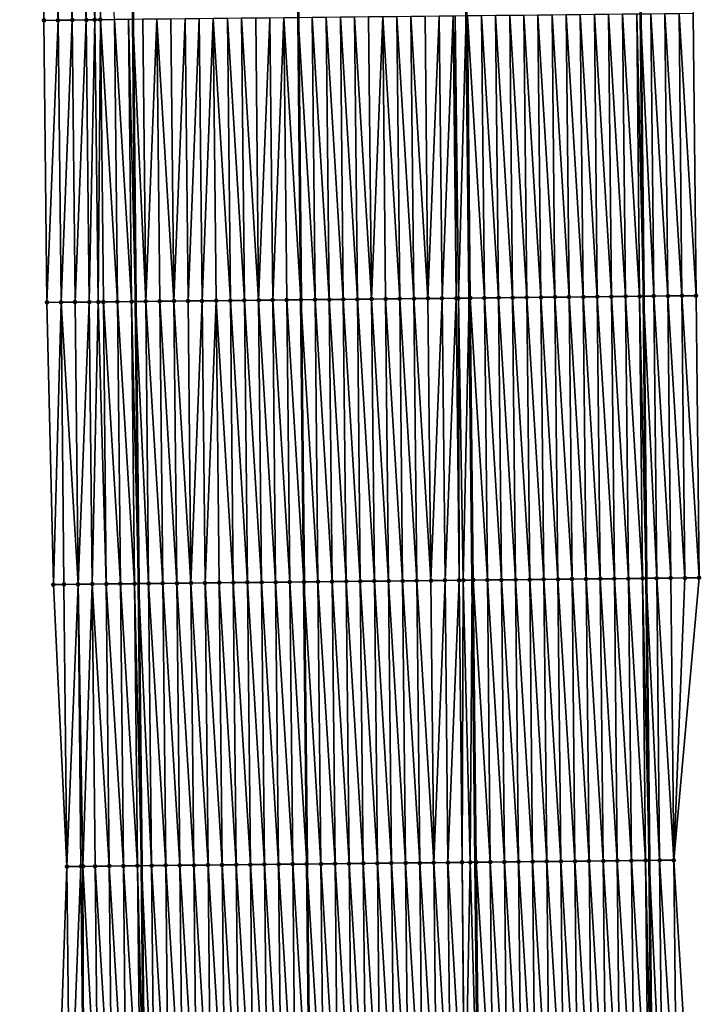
# Model space of a CAD drawing. Header units: feet. Extents: x 2010743 to 2022806, y 818705 to 837694.
# Tile 297 of 531: x 2011478 to 2011526, y 828364 to 828434. Entities that reach past the tile are written whole.
import ezdxf

# ---------------------------------------------------------------- set-up
doc = ezdxf.new("R2010")
doc.units = ezdxf.units.FT
doc.header["$MEASUREMENT"] = 0
for name, color, linetype, lineweight in [('EP_Travel Lane', 172, 'Continuous', 53), ('Road Shots', 141, 'Continuous', 100), ('STRIPING', 60, 'Continuous', 53)]:
    doc.layers.add(name, color=color, linetype=linetype, lineweight=lineweight)
doc.layers.add('I-77-MM17-21_NB-Surface-Border', color=7, linetype='Continuous')
doc.layers.add('I-77-MM17-21_NB-Surface-TIN', color=7, linetype='Continuous')

msp = doc.modelspace()

# ---------------------------------------------------------------- linework, layer by layer
at = {"layer": 'EP_Travel Lane'}
for points in [[(2011483.628, 828613.634, 314.485), (2011483.852, 828593.636, 314.357), (2011484.076, 828573.637, 314.251), (2011484.301, 828553.639, 314.128), (2011484.525, 828533.64, 313.979), (2011484.749, 828513.642, 313.861), (2011484.974, 828493.644, 313.729), (2011485.198, 828473.646, 313.592), (2011485.422, 828453.647, 313.445), (2011485.635, 828433.66, 313.301), (2011485.842, 828413.662, 313.164), (2011486.05, 828393.663, 313.02), (2011486.258, 828373.665, 312.894), (2011486.466, 828353.667, 312.74)], [(2011519.836, 828594.041, 314.15), (2011520.06, 828574.042, 314.037), (2011520.284, 828554.044, 313.896), (2011520.509, 828534.046, 313.791), (2011520.733, 828514.047, 313.669), (2011520.957, 828494.049, 313.542), (2011521.182, 828474.05, 313.412), (2011521.406, 828454.052, 313.288), (2011521.615, 828434.035, 313.157), (2011521.818, 828414.037, 313.003), (2011522.021, 828394.039, 312.821), (2011522.224, 828374.041, 312.657), (2011522.428, 828354.042, 312.464)]]:
    msp.add_polyline3d(points, dxfattribs=at)
at = {"layer": 'I-77-MM17-21_NB-Surface-Border', "color": 3, "linetype": 'Continuous', "lineweight": -3}
for points in [[(2011480.279, 828353.602, 312.776), (2011480.971, 828373.61, 312.926), (2011480.018, 828393.6, 313.059), (2011479.556, 828413.596, 313.175), (2011479.348, 828433.595, 313.312), (2011479.136, 828453.577, 313.439), (2011478.912, 828473.575, 313.538), (2011478.687, 828493.574, 313.663), (2011478.463, 828513.572, 313.775), (2011479.238, 828533.582, 313.91), (2011478.37, 828553.573, 314.036), (2011478.724, 828573.578, 314.166), (2011478.667, 828593.578, 314.272), (2011477.629, 828613.567, 314.386)], [(2011521.563, 828594.06, 314.098), (2011522.787, 828574.073, 313.943), (2011523.011, 828554.075, 313.809), (2011524.236, 828534.088, 313.671), (2011524.46, 828514.09, 313.552), (2011525.684, 828494.103, 313.398), (2011525.909, 828474.104, 313.276), (2011526.133, 828454.106, 313.148), (2011525.345, 828434.075, 313.042), (2011525.553, 828414.077, 312.891), (2011525.761, 828394.079, 312.71), (2011523.969, 828374.059, 312.605), (2011525.177, 828354.072, 312.383)]]:
    msp.add_polyline3d(points, dxfattribs=at)
at = {"layer": 'I-77-MM17-21_NB-Surface-TIN', "color": 128, "linetype": 'Continuous', "lineweight": -3}
for points in [[(2011480.348, 828433.605, 313.316), (2011480.136, 828453.588, 313.446), (2011479.136, 828453.577, 313.439)], [(2011479.348, 828433.595, 313.312), (2011480.348, 828433.605, 313.316), (2011479.136, 828453.577, 313.439)], [(2011481.348, 828433.616, 313.317), (2011481.136, 828453.599, 313.448), (2011480.136, 828453.588, 313.446)], [(2011480.348, 828433.605, 313.316), (2011481.348, 828433.616, 313.317), (2011480.136, 828453.588, 313.446)], [(2011482.348, 828433.626, 313.324), (2011482.136, 828453.61, 313.457), (2011481.136, 828453.599, 313.448)], [(2011481.348, 828433.616, 313.317), (2011482.348, 828433.626, 313.324), (2011481.136, 828453.599, 313.448)], [(2011482.947, 828433.632, 313.329), (2011483.136, 828453.622, 313.448), (2011482.136, 828453.61, 313.457)], [(2011482.348, 828433.626, 313.324), (2011482.947, 828433.632, 313.329), (2011482.136, 828453.61, 313.457)], [(2011482.947, 828433.632, 313.329), (2011483.348, 828433.636, 313.322), (2011483.136, 828453.622, 313.448)], [(2011483.348, 828433.636, 313.322), (2011483.315, 828453.624, 313.439), (2011483.136, 828453.622, 313.448)], [(2011483.348, 828433.636, 313.322), (2011484.348, 828433.647, 313.321), (2011483.315, 828453.624, 313.439)], [(2011510.554, 828413.919, 313.103), (2011510.346, 828433.917, 313.262), (2011509.346, 828433.907, 313.273)], [(2011511.554, 828413.93, 313.081), (2011511.346, 828433.928, 313.24), (2011510.346, 828433.917, 313.262)], [(2011510.554, 828413.919, 313.103), (2011511.554, 828413.93, 313.081), (2011510.346, 828433.917, 313.262)], [(2011512.554, 828413.94, 313.071), (2011512.346, 828433.938, 313.229), (2011511.346, 828433.928, 313.24)], [(2011511.554, 828413.93, 313.081), (2011512.554, 828413.94, 313.071), (2011511.346, 828433.928, 313.24)], [(2011513.554, 828413.951, 313.064), (2011513.346, 828433.949, 313.221), (2011512.346, 828433.938, 313.229)], [(2011512.554, 828413.94, 313.071), (2011513.554, 828413.951, 313.064), (2011512.346, 828433.938, 313.229)], [(2011514.554, 828413.961, 313.059), (2011514.346, 828433.959, 313.214), (2011513.346, 828433.949, 313.221)], [(2011513.554, 828413.951, 313.064), (2011514.554, 828413.961, 313.059), (2011513.346, 828433.949, 313.221)], [(2011515.554, 828413.971, 313.058), (2011515.346, 828433.97, 313.212), (2011514.346, 828433.959, 313.214)], [(2011514.554, 828413.961, 313.059), (2011515.554, 828413.971, 313.058), (2011514.346, 828433.959, 313.214)], [(2011516.554, 828413.982, 313.054), (2011516.346, 828433.98, 313.208), (2011515.346, 828433.97, 313.212)], [(2011515.554, 828413.971, 313.058), (2011516.554, 828413.982, 313.054), (2011515.346, 828433.97, 313.212)], [(2011517.554, 828413.992, 313.051), (2011517.346, 828433.991, 313.206), (2011516.346, 828433.98, 313.208)], [(2011516.554, 828413.982, 313.054), (2011517.554, 828413.992, 313.051), (2011516.346, 828433.98, 313.208)], [(2011518.554, 828414.003, 313.045), (2011518.346, 828434.001, 313.202), (2011517.346, 828433.991, 313.206)], [(2011517.554, 828413.992, 313.051), (2011518.554, 828414.003, 313.045), (2011517.346, 828433.991, 313.206)], [(2011519.554, 828414.013, 313.037), (2011519.346, 828434.011, 313.196), (2011518.346, 828434.001, 313.202)], [(2011518.554, 828414.003, 313.045), (2011519.554, 828414.013, 313.037), (2011518.346, 828434.001, 313.202)], [(2011520.553, 828414.024, 313.029), (2011520.346, 828434.022, 313.188), (2011519.346, 828434.011, 313.196)], [(2011519.554, 828414.013, 313.037), (2011520.553, 828414.024, 313.029), (2011519.346, 828434.011, 313.196)], [(2011521.553, 828414.034, 313.009), (2011521.346, 828434.033, 313.163), (2011520.346, 828434.022, 313.188)], [(2011520.553, 828414.024, 313.029), (2011521.553, 828414.034, 313.009), (2011520.346, 828434.022, 313.188)], [(2011521.346, 828434.033, 313.163), (2011521.818, 828414.037, 313.003), (2011521.615, 828434.035, 313.157)], [(2011521.553, 828414.034, 313.009), (2011521.818, 828414.037, 313.003), (2011521.346, 828434.033, 313.163)], [(2011522.553, 828414.045, 312.987), (2011522.346, 828434.043, 313.14), (2011521.615, 828434.035, 313.157)], [(2011522.553, 828414.045, 312.987), (2011521.615, 828434.035, 313.157), (2011521.818, 828414.037, 313.003)], [(2011523.553, 828414.055, 312.957), (2011523.346, 828434.054, 313.106), (2011522.346, 828434.043, 313.14)], [(2011522.553, 828414.045, 312.987), (2011523.553, 828414.055, 312.957), (2011522.346, 828434.043, 313.14)], [(2011524.553, 828414.066, 312.924), (2011524.345, 828434.064, 313.073), (2011523.346, 828434.054, 313.106)], [(2011523.553, 828414.055, 312.957), (2011524.553, 828414.066, 312.924), (2011523.346, 828434.054, 313.106)], [(2011525.553, 828414.077, 312.891), (2011525.345, 828434.075, 313.042), (2011524.345, 828434.064, 313.073)], [(2011524.553, 828414.066, 312.924), (2011525.553, 828414.077, 312.891), (2011524.345, 828434.064, 313.073)], [(2011479.556, 828413.596, 313.175), (2011480.348, 828433.605, 313.316), (2011479.348, 828433.595, 313.312)], [(2011479.556, 828413.596, 313.175), (2011480.556, 828413.607, 313.177), (2011480.348, 828433.605, 313.316)], [(2011480.556, 828413.607, 313.177), (2011481.348, 828433.616, 313.317), (2011480.348, 828433.605, 313.316)], [(2011480.556, 828413.607, 313.177), (2011481.556, 828413.617, 313.178), (2011481.348, 828433.616, 313.317)], [(2011481.556, 828413.617, 313.178), (2011482.348, 828433.626, 313.324), (2011481.348, 828433.616, 313.317)], [(2011481.556, 828413.617, 313.178), (2011482.556, 828413.628, 313.184), (2011482.348, 828433.626, 313.324)], [(2011482.556, 828413.628, 313.184), (2011482.947, 828433.632, 313.329), (2011482.348, 828433.626, 313.324)], [(2011482.556, 828413.628, 313.184), (2011483.198, 828413.634, 313.188), (2011482.947, 828433.632, 313.329)], [(2011483.198, 828413.634, 313.188), (2011483.348, 828433.636, 313.322), (2011482.947, 828433.632, 313.329)], [(2011483.198, 828413.634, 313.188), (2011483.555, 828413.638, 313.185), (2011483.348, 828433.636, 313.322)], [(2011484.555, 828413.648, 313.179), (2011484.348, 828433.647, 313.321), (2011483.348, 828433.636, 313.322)], [(2011483.555, 828413.638, 313.185), (2011484.555, 828413.648, 313.179), (2011483.348, 828433.636, 313.322)], [(2011485.555, 828413.659, 313.165), (2011485.348, 828433.657, 313.303), (2011484.348, 828433.647, 313.321)], [(2011484.555, 828413.648, 313.179), (2011485.555, 828413.659, 313.165), (2011484.348, 828433.647, 313.321)], [(2011485.348, 828433.657, 313.303), (2011485.842, 828413.662, 313.164), (2011485.635, 828433.66, 313.301)], [(2011485.555, 828413.659, 313.165), (2011485.842, 828413.662, 313.164), (2011485.348, 828433.657, 313.303)], [(2011486.555, 828413.669, 313.161), (2011486.348, 828433.668, 313.297), (2011485.635, 828433.66, 313.301)], [(2011486.555, 828413.669, 313.161), (2011485.635, 828433.66, 313.301), (2011485.842, 828413.662, 313.164)], [(2011486.555, 828413.669, 313.161), (2011487.347, 828433.678, 313.305), (2011486.348, 828433.668, 313.297)], [(2011486.555, 828413.669, 313.161), (2011487.555, 828413.68, 313.16), (2011487.347, 828433.678, 313.305)], [(2011488.555, 828413.69, 313.159), (2011488.347, 828433.688, 313.305), (2011487.347, 828433.678, 313.305)], [(2011487.555, 828413.68, 313.16), (2011488.555, 828413.69, 313.159), (2011487.347, 828433.678, 313.305)], [(2011488.555, 828413.69, 313.159), (2011489.347, 828433.699, 313.308), (2011488.347, 828433.688, 313.305)], [(2011488.555, 828413.69, 313.159), (2011489.555, 828413.7, 313.159), (2011489.347, 828433.699, 313.308)], [(2011489.555, 828413.7, 313.159), (2011490.347, 828433.709, 313.31), (2011489.347, 828433.699, 313.308)], [(2011489.555, 828413.7, 313.159), (2011490.555, 828413.711, 313.163), (2011490.347, 828433.709, 313.31)], [(2011490.555, 828413.711, 313.163), (2011491.347, 828433.72, 313.314), (2011490.347, 828433.709, 313.31)], [(2011490.555, 828413.711, 313.163), (2011491.555, 828413.721, 313.163), (2011491.347, 828433.72, 313.314)], [(2011492.555, 828413.732, 313.162), (2011492.347, 828433.73, 313.315), (2011491.347, 828433.72, 313.314)], [(2011491.555, 828413.721, 313.163), (2011492.555, 828413.732, 313.162), (2011491.347, 828433.72, 313.314)], [(2011493.555, 828413.742, 313.157), (2011493.347, 828433.74, 313.311), (2011492.347, 828433.73, 313.315)], [(2011492.555, 828413.732, 313.162), (2011493.555, 828413.742, 313.157), (2011492.347, 828433.73, 313.315)], [(2011494.555, 828413.752, 313.152), (2011494.347, 828433.751, 313.313), (2011493.347, 828433.74, 313.311)], [(2011493.555, 828413.742, 313.157), (2011494.555, 828413.752, 313.152), (2011493.347, 828433.74, 313.311)], [(2011494.555, 828413.752, 313.152), (2011495.347, 828433.761, 313.317), (2011494.347, 828433.751, 313.313)], [(2011494.555, 828413.752, 313.152), (2011495.555, 828413.763, 313.152), (2011495.347, 828433.761, 313.317)], [(2011495.555, 828413.763, 313.152), (2011496.347, 828433.771, 313.324), (2011495.347, 828433.761, 313.317)], [(2011495.555, 828413.763, 313.152), (2011496.555, 828413.773, 313.153), (2011496.347, 828433.771, 313.324)], [(2011496.347, 828433.771, 313.324), (2011497.555, 828413.784, 313.145), (2011497.347, 828433.782, 313.315)], [(2011496.555, 828413.773, 313.153), (2011497.555, 828413.784, 313.145), (2011496.347, 828433.771, 313.324)], [(2011498.555, 828413.794, 313.145), (2011498.347, 828433.792, 313.315), (2011497.347, 828433.782, 313.315)], [(2011498.555, 828413.794, 313.145), (2011497.347, 828433.782, 313.315), (2011497.555, 828413.784, 313.145)], [(2011499.555, 828413.805, 313.136), (2011499.347, 828433.803, 313.304), (2011498.347, 828433.792, 313.315)], [(2011498.555, 828413.794, 313.145), (2011499.555, 828413.805, 313.136), (2011498.347, 828433.792, 313.315)], [(2011500.555, 828413.815, 313.134), (2011500.347, 828433.813, 313.297), (2011499.347, 828433.803, 313.304)], [(2011499.555, 828413.805, 313.136), (2011500.555, 828413.815, 313.134), (2011499.347, 828433.803, 313.304)], [(2011501.554, 828413.825, 313.131), (2011501.347, 828433.824, 313.292), (2011500.347, 828433.813, 313.297)], [(2011500.555, 828413.815, 313.134), (2011501.554, 828413.825, 313.131), (2011500.347, 828433.813, 313.297)], [(2011502.554, 828413.836, 313.128), (2011502.347, 828433.834, 313.29), (2011501.347, 828433.824, 313.292)], [(2011501.554, 828413.825, 313.131), (2011502.554, 828413.836, 313.128), (2011501.347, 828433.824, 313.292)], [(2011502.554, 828413.836, 313.128), (2011503.347, 828433.844, 313.291), (2011502.347, 828433.834, 313.29)], [(2011502.554, 828413.836, 313.128), (2011503.554, 828413.846, 313.128), (2011503.347, 828433.844, 313.291)], [(2011504.554, 828413.857, 313.122), (2011504.347, 828433.855, 313.285), (2011503.347, 828433.844, 313.291)], [(2011503.554, 828413.846, 313.128), (2011504.554, 828413.857, 313.122), (2011503.347, 828433.844, 313.291)], [(2011505.554, 828413.867, 313.12), (2011505.347, 828433.865, 313.281), (2011504.347, 828433.855, 313.285)], [(2011504.554, 828413.857, 313.122), (2011505.554, 828413.867, 313.12), (2011504.347, 828433.855, 313.285)], [(2011506.554, 828413.877, 313.118), (2011506.346, 828433.876, 313.278), (2011505.347, 828433.865, 313.281)], [(2011505.554, 828413.867, 313.12), (2011506.554, 828413.877, 313.118), (2011505.347, 828433.865, 313.281)], [(2011506.554, 828413.877, 313.118), (2011507.346, 828433.886, 313.278), (2011506.346, 828433.876, 313.278)], [(2011506.554, 828413.877, 313.118), (2011507.554, 828413.888, 313.12), (2011507.346, 828433.886, 313.278)], [(2011507.554, 828413.888, 313.12), (2011508.346, 828433.896, 313.283), (2011507.346, 828433.886, 313.278)], [(2011507.554, 828413.888, 313.12), (2011508.554, 828413.898, 313.122), (2011508.346, 828433.896, 313.283)], [(2011508.554, 828413.898, 313.122), (2011508.471, 828433.898, 313.283), (2011508.346, 828433.896, 313.283)], [(2011508.715, 828413.9, 313.121), (2011509.269, 828433.906, 313.274), (2011508.471, 828433.898, 313.283)], [(2011508.554, 828413.898, 313.122), (2011508.715, 828413.9, 313.121), (2011508.471, 828433.898, 313.283)], [(2011508.715, 828413.9, 313.121), (2011509.477, 828413.908, 313.113), (2011509.269, 828433.906, 313.274)], [(2011509.554, 828413.909, 313.112), (2011509.346, 828433.907, 313.273), (2011509.269, 828433.906, 313.274)], [(2011509.554, 828413.909, 313.112), (2011509.269, 828433.906, 313.274), (2011509.477, 828413.908, 313.113)], [(2011509.554, 828413.909, 313.112), (2011510.554, 828413.919, 313.103), (2011509.346, 828433.907, 313.273)], [(2011487.763, 828393.681, 313.014), (2011487.555, 828413.68, 313.16), (2011486.555, 828413.669, 313.161)], [(2011488.763, 828393.692, 313.011), (2011488.555, 828413.69, 313.159), (2011487.555, 828413.68, 313.16)], [(2011487.763, 828393.681, 313.014), (2011488.763, 828393.692, 313.011), (2011487.555, 828413.68, 313.16)], [(2011489.763, 828393.702, 313.007), (2011489.555, 828413.7, 313.159), (2011488.555, 828413.69, 313.159)], [(2011488.763, 828393.692, 313.011), (2011489.763, 828393.702, 313.007), (2011488.555, 828413.69, 313.159)], [(2011489.763, 828393.702, 313.007), (2011490.555, 828413.711, 313.163), (2011489.555, 828413.7, 313.159)], [(2011489.763, 828393.702, 313.007), (2011490.763, 828393.712, 313.008), (2011490.555, 828413.711, 313.163)], [(2011490.763, 828393.712, 313.008), (2011491.555, 828413.721, 313.163), (2011490.555, 828413.711, 313.163)], [(2011490.763, 828393.712, 313.008), (2011491.763, 828393.723, 313.01), (2011491.555, 828413.721, 313.163)], [(2011492.763, 828393.733, 313.007), (2011492.555, 828413.732, 313.162), (2011491.555, 828413.721, 313.163)], [(2011491.763, 828393.723, 313.01), (2011492.763, 828393.733, 313.007), (2011491.555, 828413.721, 313.163)], [(2011493.763, 828393.744, 313.001), (2011493.555, 828413.742, 313.157), (2011492.555, 828413.732, 313.162)], [(2011492.763, 828393.733, 313.007), (2011493.763, 828393.744, 313.001), (2011492.555, 828413.732, 313.162)], [(2011494.763, 828393.754, 312.995), (2011494.555, 828413.752, 313.152), (2011493.555, 828413.742, 313.157)], [(2011493.763, 828393.744, 313.001), (2011494.763, 828393.754, 312.995), (2011493.555, 828413.742, 313.157)], [(2011495.763, 828393.765, 312.993), (2011495.555, 828413.763, 313.152), (2011494.555, 828413.752, 313.152)], [(2011494.763, 828393.754, 312.995), (2011495.763, 828393.765, 312.993), (2011494.555, 828413.752, 313.152)], [(2011496.763, 828393.775, 312.991), (2011496.555, 828413.773, 313.153), (2011495.555, 828413.763, 313.152)], [(2011495.763, 828393.765, 312.993), (2011496.763, 828393.775, 312.991), (2011495.555, 828413.763, 313.152)], [(2011496.555, 828413.773, 313.153), (2011497.763, 828393.785, 312.987), (2011497.555, 828413.784, 313.145)], [(2011496.763, 828393.775, 312.991), (2011497.763, 828393.785, 312.987), (2011496.555, 828413.773, 313.153)], [(2011498.762, 828393.796, 312.981), (2011498.555, 828413.794, 313.145), (2011497.555, 828413.784, 313.145)], [(2011498.762, 828393.796, 312.981), (2011497.555, 828413.784, 313.145), (2011497.763, 828393.785, 312.987)], [(2011499.762, 828393.806, 312.973), (2011499.555, 828413.805, 313.136), (2011498.555, 828413.794, 313.145)], [(2011498.762, 828393.796, 312.981), (2011499.762, 828393.806, 312.973), (2011498.555, 828413.794, 313.145)], [(2011500.762, 828393.817, 312.969), (2011500.555, 828413.815, 313.134), (2011499.555, 828413.805, 313.136)], [(2011499.762, 828393.806, 312.973), (2011500.762, 828393.817, 312.969), (2011499.555, 828413.805, 313.136)], [(2011501.762, 828393.827, 312.967), (2011501.554, 828413.825, 313.131), (2011500.555, 828413.815, 313.134)], [(2011500.762, 828393.817, 312.969), (2011501.762, 828393.827, 312.967), (2011500.555, 828413.815, 313.134)], [(2011502.762, 828393.838, 312.964), (2011502.554, 828413.836, 313.128), (2011501.554, 828413.825, 313.131)], [(2011501.762, 828393.827, 312.967), (2011502.762, 828393.838, 312.964), (2011501.554, 828413.825, 313.131)], [(2011503.762, 828393.848, 312.964), (2011503.554, 828413.846, 313.128), (2011502.554, 828413.836, 313.128)], [(2011502.762, 828393.838, 312.964), (2011503.762, 828393.848, 312.964), (2011502.554, 828413.836, 313.128)], [(2011504.762, 828393.858, 312.957), (2011504.554, 828413.857, 313.122), (2011503.554, 828413.846, 313.128)], [(2011503.762, 828393.848, 312.964), (2011504.762, 828393.858, 312.957), (2011503.554, 828413.846, 313.128)], [(2011505.762, 828393.869, 312.953), (2011505.554, 828413.867, 313.12), (2011504.554, 828413.857, 313.122)], [(2011504.762, 828393.858, 312.957), (2011505.762, 828393.869, 312.953), (2011504.554, 828413.857, 313.122)], [(2011506.762, 828393.879, 312.953), (2011506.554, 828413.877, 313.118), (2011505.554, 828413.867, 313.12)], [(2011505.762, 828393.869, 312.953), (2011506.762, 828393.879, 312.953), (2011505.554, 828413.867, 313.12)], [(2011506.762, 828393.879, 312.953), (2011507.554, 828413.888, 313.12), (2011506.554, 828413.877, 313.118)], [(2011506.762, 828393.879, 312.953), (2011507.762, 828393.89, 312.954), (2011507.554, 828413.888, 313.12)], [(2011507.762, 828393.89, 312.954), (2011508.554, 828413.898, 313.122), (2011507.554, 828413.888, 313.12)], [(2011507.762, 828393.89, 312.954), (2011508.762, 828393.9, 312.955), (2011508.554, 828413.898, 313.122)], [(2011508.762, 828393.9, 312.955), (2011508.715, 828413.9, 313.121), (2011508.554, 828413.898, 313.122)], [(2011509.059, 828393.903, 312.953), (2011509.477, 828413.908, 313.113), (2011508.715, 828413.9, 313.121)], [(2011508.762, 828393.9, 312.955), (2011509.059, 828393.903, 312.953), (2011508.715, 828413.9, 313.121)], [(2011509.059, 828393.903, 312.953), (2011509.685, 828393.91, 312.947), (2011509.477, 828413.908, 313.113)], [(2011509.762, 828393.91, 312.946), (2011509.554, 828413.909, 313.112), (2011509.477, 828413.908, 313.113)], [(2011509.762, 828393.91, 312.946), (2011509.477, 828413.908, 313.113), (2011509.685, 828393.91, 312.947)], [(2011510.762, 828393.921, 312.933), (2011510.554, 828413.919, 313.103), (2011509.554, 828413.909, 313.112)], [(2011509.762, 828393.91, 312.946), (2011510.762, 828393.921, 312.933), (2011509.554, 828413.909, 313.112)], [(2011511.762, 828393.931, 312.914), (2011511.554, 828413.93, 313.081), (2011510.554, 828413.919, 313.103)], [(2011510.762, 828393.921, 312.933), (2011511.762, 828393.931, 312.914), (2011510.554, 828413.919, 313.103)], [(2011512.762, 828393.942, 312.903), (2011512.554, 828413.94, 313.071), (2011511.554, 828413.93, 313.081)], [(2011511.762, 828393.931, 312.914), (2011512.762, 828393.942, 312.903), (2011511.554, 828413.93, 313.081)], [(2011513.762, 828393.952, 312.893), (2011513.554, 828413.951, 313.064), (2011512.554, 828413.94, 313.071)], [(2011512.762, 828393.942, 312.903), (2011513.762, 828393.952, 312.893), (2011512.554, 828413.94, 313.071)], [(2011514.762, 828393.963, 312.885), (2011514.554, 828413.961, 313.059), (2011513.554, 828413.951, 313.064)], [(2011513.762, 828393.952, 312.893), (2011514.762, 828393.963, 312.885), (2011513.554, 828413.951, 313.064)], [(2011515.762, 828393.973, 312.881), (2011515.554, 828413.971, 313.058), (2011514.554, 828413.961, 313.059)], [(2011514.762, 828393.963, 312.885), (2011515.762, 828393.973, 312.881), (2011514.554, 828413.961, 313.059)], [(2011516.761, 828393.984, 312.876), (2011516.554, 828413.982, 313.054), (2011515.554, 828413.971, 313.058)], [(2011515.762, 828393.973, 312.881), (2011516.761, 828393.984, 312.876), (2011515.554, 828413.971, 313.058)], [(2011517.761, 828393.994, 312.871), (2011517.554, 828413.992, 313.051), (2011516.554, 828413.982, 313.054)], [(2011516.761, 828393.984, 312.876), (2011517.761, 828393.994, 312.871), (2011516.554, 828413.982, 313.054)], [(2011518.761, 828394.005, 312.865), (2011518.554, 828414.003, 313.045), (2011517.554, 828413.992, 313.051)], [(2011517.761, 828393.994, 312.871), (2011518.761, 828394.005, 312.865), (2011517.554, 828413.992, 313.051)], [(2011519.761, 828394.015, 312.858), (2011519.554, 828414.013, 313.037), (2011518.554, 828414.003, 313.045)], [(2011518.761, 828394.005, 312.865), (2011519.761, 828394.015, 312.858), (2011518.554, 828414.003, 313.045)], [(2011520.761, 828394.026, 312.845), (2011520.553, 828414.024, 313.029), (2011519.554, 828414.013, 313.037)], [(2011519.761, 828394.015, 312.858), (2011520.761, 828394.026, 312.845), (2011519.554, 828414.013, 313.037)], [(2011521.761, 828394.036, 312.826), (2011521.553, 828414.034, 313.009), (2011520.553, 828414.024, 313.029)], [(2011520.761, 828394.026, 312.845), (2011521.761, 828394.036, 312.826), (2011520.553, 828414.024, 313.029)], [(2011521.553, 828414.034, 313.009), (2011522.021, 828394.039, 312.821), (2011521.818, 828414.037, 313.003)], [(2011521.761, 828394.036, 312.826), (2011522.021, 828394.039, 312.821), (2011521.553, 828414.034, 313.009)], [(2011522.761, 828394.047, 312.804), (2011522.553, 828414.045, 312.987), (2011521.818, 828414.037, 313.003)], [(2011522.761, 828394.047, 312.804), (2011521.818, 828414.037, 313.003), (2011522.021, 828394.039, 312.821)], [(2011523.761, 828394.057, 312.774), (2011523.553, 828414.055, 312.957), (2011522.553, 828414.045, 312.987)], [(2011522.761, 828394.047, 312.804), (2011523.761, 828394.057, 312.774), (2011522.553, 828414.045, 312.987)], [(2011524.761, 828394.068, 312.741), (2011524.553, 828414.066, 312.924), (2011523.553, 828414.055, 312.957)], [(2011523.761, 828394.057, 312.774), (2011524.761, 828394.068, 312.741), (2011523.553, 828414.055, 312.957)], [(2011525.761, 828394.079, 312.71), (2011525.553, 828414.077, 312.891), (2011524.553, 828414.066, 312.924)], [(2011524.761, 828394.068, 312.741), (2011525.761, 828394.079, 312.71), (2011524.553, 828414.066, 312.924)], [(2011480.018, 828393.6, 313.059), (2011480.556, 828413.607, 313.177), (2011479.556, 828413.596, 313.175)], [(2011480.018, 828393.6, 313.059), (2011480.763, 828393.608, 313.057), (2011480.556, 828413.607, 313.177)], [(2011481.763, 828393.619, 313.054), (2011481.556, 828413.617, 313.178), (2011480.556, 828413.607, 313.177)], [(2011480.763, 828393.608, 313.057), (2011481.763, 828393.619, 313.054), (2011480.556, 828413.607, 313.177)], [(2011481.763, 828393.619, 313.054), (2011482.556, 828413.628, 313.184), (2011481.556, 828413.617, 313.178)], [(2011481.763, 828393.619, 313.054), (2011482.763, 828393.629, 313.055), (2011482.556, 828413.628, 313.184)], [(2011482.763, 828393.629, 313.055), (2011483.198, 828413.634, 313.188), (2011482.556, 828413.628, 313.184)], [(2011482.763, 828393.629, 313.055), (2011483.763, 828393.639, 313.045), (2011483.198, 828413.634, 313.188)], [(2011483.763, 828393.639, 313.045), (2011483.555, 828413.638, 313.185), (2011483.198, 828413.634, 313.188)], [(2011484.763, 828393.65, 313.033), (2011484.555, 828413.648, 313.179), (2011483.555, 828413.638, 313.185)], [(2011483.763, 828393.639, 313.045), (2011484.763, 828393.65, 313.033), (2011483.555, 828413.638, 313.185)], [(2011485.763, 828393.66, 313.022), (2011485.555, 828413.659, 313.165), (2011484.555, 828413.648, 313.179)], [(2011484.763, 828393.65, 313.033), (2011485.763, 828393.66, 313.022), (2011484.555, 828413.648, 313.179)], [(2011485.555, 828413.659, 313.165), (2011486.05, 828393.663, 313.02), (2011485.842, 828413.662, 313.164)], [(2011485.763, 828393.66, 313.022), (2011486.05, 828393.663, 313.02), (2011485.555, 828413.659, 313.165)], [(2011486.763, 828393.671, 313.014), (2011486.555, 828413.669, 313.161), (2011485.842, 828413.662, 313.164)], [(2011486.763, 828393.671, 313.014), (2011485.842, 828413.662, 313.164), (2011486.05, 828393.663, 313.02)], [(2011486.763, 828393.671, 313.014), (2011487.763, 828393.681, 313.014), (2011486.555, 828413.669, 313.161)], [(2011480.971, 828373.61, 312.926), (2011480.763, 828393.608, 313.057), (2011480.018, 828393.6, 313.059)], [(2011480.971, 828373.61, 312.926), (2011481.763, 828393.619, 313.054), (2011480.763, 828393.608, 313.057)], [(2011480.971, 828373.61, 312.926), (2011481.971, 828373.62, 312.929), (2011481.763, 828393.619, 313.054)], [(2011482.109, 828373.621, 312.929), (2011482.763, 828393.629, 313.055), (2011481.763, 828393.619, 313.054)], [(2011481.971, 828373.62, 312.929), (2011482.109, 828373.621, 312.929), (2011481.763, 828393.619, 313.054)], [(2011482.109, 828373.621, 312.929), (2011482.971, 828373.63, 312.926), (2011482.763, 828393.629, 313.055)], [(2011483.971, 828373.641, 312.918), (2011483.763, 828393.639, 313.045), (2011482.763, 828393.629, 313.055)], [(2011482.971, 828373.63, 312.926), (2011483.971, 828373.641, 312.918), (2011482.763, 828393.629, 313.055)], [(2011484.971, 828373.651, 312.91), (2011484.763, 828393.65, 313.033), (2011483.763, 828393.639, 313.045)], [(2011483.971, 828373.641, 312.918), (2011484.971, 828373.651, 312.91), (2011483.763, 828393.639, 313.045)], [(2011485.971, 828373.662, 312.897), (2011485.763, 828393.66, 313.022), (2011484.763, 828393.65, 313.033)], [(2011484.971, 828373.651, 312.91), (2011485.971, 828373.662, 312.897), (2011484.763, 828393.65, 313.033)], [(2011485.763, 828393.66, 313.022), (2011486.258, 828373.665, 312.894), (2011486.05, 828393.663, 313.02)], [(2011485.971, 828373.662, 312.897), (2011486.258, 828373.665, 312.894), (2011485.763, 828393.66, 313.022)], [(2011486.971, 828373.672, 312.886), (2011486.763, 828393.671, 313.014), (2011486.05, 828393.663, 313.02)], [(2011486.971, 828373.672, 312.886), (2011486.05, 828393.663, 313.02), (2011486.258, 828373.665, 312.894)], [(2011487.971, 828373.683, 312.884), (2011487.763, 828393.681, 313.014), (2011486.763, 828393.671, 313.014)], [(2011486.971, 828373.672, 312.886), (2011487.971, 828373.683, 312.884), (2011486.763, 828393.671, 313.014)], [(2011488.971, 828373.693, 312.883), (2011488.763, 828393.692, 313.011), (2011487.763, 828393.681, 313.014)], [(2011487.971, 828373.683, 312.884), (2011488.971, 828373.693, 312.883), (2011487.763, 828393.681, 313.014)], [(2011489.971, 828373.704, 312.88), (2011489.763, 828393.702, 313.007), (2011488.763, 828393.692, 313.011)], [(2011488.971, 828373.693, 312.883), (2011489.971, 828373.704, 312.88), (2011488.763, 828393.692, 313.011)], [(2011490.971, 828373.714, 312.877), (2011490.763, 828393.712, 313.008), (2011489.763, 828393.702, 313.007)], [(2011489.971, 828373.704, 312.88), (2011490.971, 828373.714, 312.877), (2011489.763, 828393.702, 313.007)], [(2011491.971, 828373.724, 312.874), (2011491.763, 828393.723, 313.01), (2011490.763, 828393.712, 313.008)], [(2011490.971, 828373.714, 312.877), (2011491.971, 828373.724, 312.874), (2011490.763, 828393.712, 313.008)], [(2011492.971, 828373.735, 312.87), (2011492.763, 828393.733, 313.007), (2011491.763, 828393.723, 313.01)], [(2011491.971, 828373.724, 312.874), (2011492.971, 828373.735, 312.87), (2011491.763, 828393.723, 313.01)], [(2011493.97, 828373.745, 312.864), (2011493.763, 828393.744, 313.001), (2011492.763, 828393.733, 313.007)], [(2011492.971, 828373.735, 312.87), (2011493.97, 828373.745, 312.864), (2011492.763, 828393.733, 313.007)], [(2011494.97, 828373.756, 312.859), (2011494.763, 828393.754, 312.995), (2011493.763, 828393.744, 313.001)], [(2011493.97, 828373.745, 312.864), (2011494.97, 828373.756, 312.859), (2011493.763, 828393.744, 313.001)], [(2011495.97, 828373.766, 312.857), (2011495.763, 828393.765, 312.993), (2011494.763, 828393.754, 312.995)], [(2011494.97, 828373.756, 312.859), (2011495.97, 828373.766, 312.857), (2011494.763, 828393.754, 312.995)], [(2011496.97, 828373.776, 312.855), (2011496.763, 828393.775, 312.991), (2011495.763, 828393.765, 312.993)], [(2011495.97, 828373.766, 312.857), (2011496.97, 828373.776, 312.855), (2011495.763, 828393.765, 312.993)], [(2011496.763, 828393.775, 312.991), (2011497.97, 828373.787, 312.848), (2011497.763, 828393.785, 312.987)], [(2011496.97, 828373.776, 312.855), (2011497.97, 828373.787, 312.848), (2011496.763, 828393.775, 312.991)], [(2011498.97, 828373.797, 312.841), (2011498.762, 828393.796, 312.981), (2011497.763, 828393.785, 312.987)], [(2011498.97, 828373.797, 312.841), (2011497.763, 828393.785, 312.987), (2011497.97, 828373.787, 312.848)], [(2011499.97, 828373.808, 312.831), (2011499.762, 828393.806, 312.973), (2011498.762, 828393.796, 312.981)], [(2011498.97, 828373.797, 312.841), (2011499.97, 828373.808, 312.831), (2011498.762, 828393.796, 312.981)], [(2011500.97, 828373.818, 312.822), (2011500.762, 828393.817, 312.969), (2011499.762, 828393.806, 312.973)], [(2011499.97, 828373.808, 312.831), (2011500.97, 828373.818, 312.822), (2011499.762, 828393.806, 312.973)], [(2011501.97, 828373.829, 312.816), (2011501.762, 828393.827, 312.967), (2011500.762, 828393.817, 312.969)], [(2011500.97, 828373.818, 312.822), (2011501.97, 828373.829, 312.816), (2011500.762, 828393.817, 312.969)], [(2011502.97, 828373.839, 312.812), (2011502.762, 828393.838, 312.964), (2011501.762, 828393.827, 312.967)], [(2011501.97, 828373.829, 312.816), (2011502.97, 828373.839, 312.812), (2011501.762, 828393.827, 312.967)], [(2011503.97, 828373.85, 312.808), (2011503.762, 828393.848, 312.964), (2011502.762, 828393.838, 312.964)], [(2011502.97, 828373.839, 312.812), (2011503.97, 828373.85, 312.808), (2011502.762, 828393.838, 312.964)], [(2011504.97, 828373.86, 312.801), (2011504.762, 828393.858, 312.957), (2011503.762, 828393.848, 312.964)], [(2011503.97, 828373.85, 312.808), (2011504.97, 828373.86, 312.801), (2011503.762, 828393.848, 312.964)], [(2011505.97, 828373.87, 312.794), (2011505.762, 828393.869, 312.953), (2011504.762, 828393.858, 312.957)], [(2011504.97, 828373.86, 312.801), (2011505.97, 828373.87, 312.794), (2011504.762, 828393.858, 312.957)], [(2011506.97, 828373.881, 312.791), (2011506.762, 828393.879, 312.953), (2011505.762, 828393.869, 312.953)], [(2011505.97, 828373.87, 312.794), (2011506.97, 828373.881, 312.791), (2011505.762, 828393.869, 312.953)], [(2011506.97, 828373.881, 312.791), (2011507.762, 828393.89, 312.954), (2011506.762, 828393.879, 312.953)], [(2011506.97, 828373.881, 312.791), (2011507.97, 828373.891, 312.79), (2011507.762, 828393.89, 312.954)], [(2011507.97, 828373.891, 312.79), (2011508.762, 828393.9, 312.955), (2011507.762, 828393.89, 312.954)], [(2011507.97, 828373.891, 312.79), (2011508.97, 828373.902, 312.79), (2011508.762, 828393.9, 312.955)], [(2011508.97, 828373.902, 312.79), (2011509.059, 828393.903, 312.953), (2011508.762, 828393.9, 312.955)], [(2011508.97, 828373.902, 312.79), (2011509.551, 828373.908, 312.787), (2011509.059, 828393.903, 312.953)], [(2011509.551, 828373.908, 312.787), (2011509.685, 828393.91, 312.947), (2011509.059, 828393.903, 312.953)], [(2011509.551, 828373.908, 312.787), (2011509.892, 828373.911, 312.783), (2011509.685, 828393.91, 312.947)], [(2011509.97, 828373.912, 312.783), (2011509.762, 828393.91, 312.946), (2011509.685, 828393.91, 312.947)], [(2011509.97, 828373.912, 312.783), (2011509.685, 828393.91, 312.947), (2011509.892, 828373.911, 312.783)], [(2011510.97, 828373.923, 312.768), (2011510.762, 828393.921, 312.933), (2011509.762, 828393.91, 312.946)], [(2011509.97, 828373.912, 312.783), (2011510.97, 828373.923, 312.768), (2011509.762, 828393.91, 312.946)], [(2011511.97, 828373.933, 312.752), (2011511.762, 828393.931, 312.914), (2011510.762, 828393.921, 312.933)], [(2011510.97, 828373.923, 312.768), (2011511.97, 828373.933, 312.752), (2011510.762, 828393.921, 312.933)], [(2011512.969, 828373.944, 312.741), (2011512.762, 828393.942, 312.903), (2011511.762, 828393.931, 312.914)], [(2011511.97, 828373.933, 312.752), (2011512.969, 828373.944, 312.741), (2011511.762, 828393.931, 312.914)], [(2011513.969, 828373.954, 312.732), (2011513.762, 828393.952, 312.893), (2011512.762, 828393.942, 312.903)], [(2011512.969, 828373.944, 312.741), (2011513.969, 828373.954, 312.732), (2011512.762, 828393.942, 312.903)], [(2011514.969, 828373.965, 312.724), (2011514.762, 828393.963, 312.885), (2011513.762, 828393.952, 312.893)], [(2011513.969, 828373.954, 312.732), (2011514.969, 828373.965, 312.724), (2011513.762, 828393.952, 312.893)], [(2011515.969, 828373.975, 312.717), (2011515.762, 828393.973, 312.881), (2011514.762, 828393.963, 312.885)], [(2011514.969, 828373.965, 312.724), (2011515.969, 828373.975, 312.717), (2011514.762, 828393.963, 312.885)], [(2011516.969, 828373.985, 312.711), (2011516.761, 828393.984, 312.876), (2011515.762, 828393.973, 312.881)], [(2011515.969, 828373.975, 312.717), (2011516.969, 828373.985, 312.711), (2011515.762, 828393.973, 312.881)], [(2011517.969, 828373.996, 312.704), (2011517.761, 828393.994, 312.871), (2011516.761, 828393.984, 312.876)], [(2011516.969, 828373.985, 312.711), (2011517.969, 828373.996, 312.704), (2011516.761, 828393.984, 312.876)], [(2011518.969, 828374.006, 312.697), (2011518.761, 828394.005, 312.865), (2011517.761, 828393.994, 312.871)], [(2011517.969, 828373.996, 312.704), (2011518.969, 828374.006, 312.697), (2011517.761, 828393.994, 312.871)], [(2011519.969, 828374.017, 312.69), (2011519.761, 828394.015, 312.858), (2011518.761, 828394.005, 312.865)], [(2011518.969, 828374.006, 312.697), (2011519.969, 828374.017, 312.69), (2011518.761, 828394.005, 312.865)], [(2011520.969, 828374.027, 312.682), (2011520.761, 828394.026, 312.845), (2011519.761, 828394.015, 312.858)], [(2011519.969, 828374.017, 312.69), (2011520.969, 828374.027, 312.682), (2011519.761, 828394.015, 312.858)], [(2011521.969, 828374.038, 312.665), (2011521.761, 828394.036, 312.826), (2011520.761, 828394.026, 312.845)], [(2011520.969, 828374.027, 312.682), (2011521.969, 828374.038, 312.665), (2011520.761, 828394.026, 312.845)], [(2011521.761, 828394.036, 312.826), (2011522.224, 828374.041, 312.657), (2011522.021, 828394.039, 312.821)], [(2011521.969, 828374.038, 312.665), (2011522.224, 828374.041, 312.657), (2011521.761, 828394.036, 312.826)], [(2011522.969, 828374.048, 312.636), (2011522.761, 828394.047, 312.804), (2011522.021, 828394.039, 312.821)], [(2011522.969, 828374.048, 312.636), (2011522.021, 828394.039, 312.821), (2011522.224, 828374.041, 312.657)], [(2011523.969, 828374.059, 312.605), (2011523.761, 828394.057, 312.774), (2011522.761, 828394.047, 312.804)], [(2011522.969, 828374.048, 312.636), (2011523.969, 828374.059, 312.605), (2011522.761, 828394.047, 312.804)], [(2011523.969, 828374.059, 312.605), (2011524.761, 828394.068, 312.741), (2011523.761, 828394.057, 312.774)], [(2011523.969, 828374.059, 312.605), (2011525.761, 828394.079, 312.71), (2011524.761, 828394.068, 312.741)], [(2011508.178, 828353.893, 312.615), (2011507.97, 828373.891, 312.79), (2011506.97, 828373.881, 312.791)], [(2011509.136, 828353.903, 312.612), (2011508.97, 828373.902, 312.79), (2011507.97, 828373.891, 312.79)], [(2011508.178, 828353.893, 312.615), (2011509.136, 828353.903, 312.612), (2011507.97, 828373.891, 312.79)], [(2011509.177, 828353.904, 312.612), (2011509.551, 828373.908, 312.787), (2011508.97, 828373.902, 312.79)], [(2011509.136, 828353.903, 312.612), (2011509.177, 828353.904, 312.612), (2011508.97, 828373.902, 312.79)], [(2011509.177, 828353.904, 312.612), (2011510.1, 828353.913, 312.601), (2011509.551, 828373.908, 312.787)], [(2011509.551, 828373.908, 312.787), (2011510.1, 828353.913, 312.601), (2011509.892, 828373.911, 312.783)], [(2011510.177, 828353.914, 312.6), (2011509.97, 828373.912, 312.783), (2011509.892, 828373.911, 312.783)], [(2011510.177, 828353.914, 312.6), (2011509.892, 828373.911, 312.783), (2011510.1, 828353.913, 312.601)], [(2011511.177, 828353.925, 312.584), (2011510.97, 828373.923, 312.768), (2011509.97, 828373.912, 312.783)], [(2011510.177, 828353.914, 312.6), (2011511.177, 828353.925, 312.584), (2011509.97, 828373.912, 312.783)], [(2011512.177, 828353.935, 312.564), (2011511.97, 828373.933, 312.752), (2011510.97, 828373.923, 312.768)], [(2011511.177, 828353.925, 312.584), (2011512.177, 828353.935, 312.564), (2011510.97, 828373.923, 312.768)], [(2011513.177, 828353.946, 312.552), (2011512.969, 828373.944, 312.741), (2011511.97, 828373.933, 312.752)], [(2011512.177, 828353.935, 312.564), (2011513.177, 828353.946, 312.552), (2011511.97, 828373.933, 312.752)], [(2011514.177, 828353.956, 312.544), (2011513.969, 828373.954, 312.732), (2011512.969, 828373.944, 312.741)], [(2011513.177, 828353.946, 312.552), (2011514.177, 828353.956, 312.544), (2011512.969, 828373.944, 312.741)], [(2011515.177, 828353.967, 312.536), (2011514.969, 828373.965, 312.724), (2011513.969, 828373.954, 312.732)], [(2011514.177, 828353.956, 312.544), (2011515.177, 828353.967, 312.536), (2011513.969, 828373.954, 312.732)], [(2011516.177, 828353.977, 312.529), (2011515.969, 828373.975, 312.717), (2011514.969, 828373.965, 312.724)], [(2011515.177, 828353.967, 312.536), (2011516.177, 828353.977, 312.529), (2011514.969, 828373.965, 312.724)], [(2011517.177, 828353.987, 312.523), (2011516.969, 828373.985, 312.711), (2011515.969, 828373.975, 312.717)], [(2011516.177, 828353.977, 312.529), (2011517.177, 828353.987, 312.523), (2011515.969, 828373.975, 312.717)], [(2011518.177, 828353.998, 312.516), (2011517.969, 828373.996, 312.704), (2011516.969, 828373.985, 312.711)], [(2011517.177, 828353.987, 312.523), (2011518.177, 828353.998, 312.516), (2011516.969, 828373.985, 312.711)], [(2011519.177, 828354.008, 312.509), (2011518.969, 828374.006, 312.697), (2011517.969, 828373.996, 312.704)], [(2011518.177, 828353.998, 312.516), (2011519.177, 828354.008, 312.509), (2011517.969, 828373.996, 312.704)], [(2011520.177, 828354.019, 312.5), (2011519.969, 828374.017, 312.69), (2011518.969, 828374.006, 312.697)], [(2011519.177, 828354.008, 312.509), (2011520.177, 828354.019, 312.5), (2011518.969, 828374.006, 312.697)], [(2011521.177, 828354.029, 312.489), (2011520.969, 828374.027, 312.682), (2011519.969, 828374.017, 312.69)], [(2011520.177, 828354.019, 312.5), (2011521.177, 828354.029, 312.489), (2011519.969, 828374.017, 312.69)], [(2011522.177, 828354.04, 312.47), (2011521.969, 828374.038, 312.665), (2011520.969, 828374.027, 312.682)], [(2011521.177, 828354.029, 312.489), (2011522.177, 828354.04, 312.47), (2011520.969, 828374.027, 312.682)], [(2011521.969, 828374.038, 312.665), (2011522.428, 828354.042, 312.464), (2011522.224, 828374.041, 312.657)], [(2011522.177, 828354.04, 312.47), (2011522.428, 828354.042, 312.464), (2011521.969, 828374.038, 312.665)], [(2011523.177, 828354.05, 312.447), (2011522.969, 828374.048, 312.636), (2011522.224, 828374.041, 312.657)], [(2011523.177, 828354.05, 312.447), (2011522.224, 828374.041, 312.657), (2011522.428, 828354.042, 312.464)], [(2011524.177, 828354.061, 312.417), (2011523.969, 828374.059, 312.605), (2011522.969, 828374.048, 312.636)], [(2011523.177, 828354.05, 312.447), (2011524.177, 828354.061, 312.417), (2011522.969, 828374.048, 312.636)], [(2011524.177, 828354.061, 312.417), (2011525.177, 828354.072, 312.383), (2011523.969, 828374.059, 312.605)], [(2011480.279, 828353.602, 312.776), (2011481.179, 828353.611, 312.772), (2011480.971, 828373.61, 312.926)], [(2011481.179, 828353.611, 312.772), (2011481.971, 828373.62, 312.929), (2011480.971, 828373.61, 312.926)], [(2011481.179, 828353.611, 312.772), (2011482.179, 828353.622, 312.77), (2011481.971, 828373.62, 312.929)], [(2011482.179, 828353.622, 312.77), (2011482.109, 828373.621, 312.929), (2011481.971, 828373.62, 312.929)], [(2011483.179, 828353.632, 312.774), (2011482.971, 828373.63, 312.926), (2011482.109, 828373.621, 312.929)], [(2011482.179, 828353.622, 312.77), (2011483.179, 828353.632, 312.774), (2011482.109, 828373.621, 312.929)], [(2011484.179, 828353.642, 312.773), (2011483.971, 828373.641, 312.918), (2011482.971, 828373.63, 312.926)], [(2011483.179, 828353.632, 312.774), (2011484.179, 828353.642, 312.773), (2011482.971, 828373.63, 312.926)], [(2011485.179, 828353.653, 312.765), (2011484.971, 828373.651, 312.91), (2011483.971, 828373.641, 312.918)], [(2011484.179, 828353.642, 312.773), (2011485.179, 828353.653, 312.765), (2011483.971, 828373.641, 312.918)], [(2011486.179, 828353.664, 312.744), (2011485.971, 828373.662, 312.897), (2011484.971, 828373.651, 312.91)], [(2011485.179, 828353.653, 312.765), (2011486.179, 828353.664, 312.744), (2011484.971, 828373.651, 312.91)], [(2011485.971, 828373.662, 312.897), (2011486.466, 828353.667, 312.74), (2011486.258, 828373.665, 312.894)], [(2011486.179, 828353.664, 312.744), (2011486.466, 828353.667, 312.74), (2011485.971, 828373.662, 312.897)], [(2011487.179, 828353.674, 312.731), (2011486.971, 828373.672, 312.886), (2011486.258, 828373.665, 312.894)], [(2011487.179, 828353.674, 312.731), (2011486.258, 828373.665, 312.894), (2011486.466, 828353.667, 312.74)], [(2011488.179, 828353.684, 312.724), (2011487.971, 828373.683, 312.884), (2011486.971, 828373.672, 312.886)], [(2011487.179, 828353.674, 312.731), (2011488.179, 828353.684, 312.724), (2011486.971, 828373.672, 312.886)], [(2011489.179, 828353.695, 312.719), (2011488.971, 828373.693, 312.883), (2011487.971, 828373.683, 312.884)], [(2011488.179, 828353.684, 312.724), (2011489.179, 828353.695, 312.719), (2011487.971, 828373.683, 312.884)], [(2011490.178, 828353.705, 312.716), (2011489.971, 828373.704, 312.88), (2011488.971, 828373.693, 312.883)], [(2011489.179, 828353.695, 312.719), (2011490.178, 828353.705, 312.716), (2011488.971, 828373.693, 312.883)], [(2011491.178, 828353.716, 312.713), (2011490.971, 828373.714, 312.877), (2011489.971, 828373.704, 312.88)], [(2011490.178, 828353.705, 312.716), (2011491.178, 828353.716, 312.713), (2011489.971, 828373.704, 312.88)], [(2011492.178, 828353.726, 312.71), (2011491.971, 828373.724, 312.874), (2011490.971, 828373.714, 312.877)], [(2011491.178, 828353.716, 312.713), (2011492.178, 828353.726, 312.71), (2011490.971, 828373.714, 312.877)], [(2011493.178, 828353.737, 312.703), (2011492.971, 828373.735, 312.87), (2011491.971, 828373.724, 312.874)], [(2011492.178, 828353.726, 312.71), (2011493.178, 828353.737, 312.703), (2011491.971, 828373.724, 312.874)], [(2011494.178, 828353.747, 312.695), (2011493.97, 828373.745, 312.864), (2011492.971, 828373.735, 312.87)], [(2011493.178, 828353.737, 312.703), (2011494.178, 828353.747, 312.695), (2011492.971, 828373.735, 312.87)], [(2011495.178, 828353.757, 312.688), (2011494.97, 828373.756, 312.859), (2011493.97, 828373.745, 312.864)], [(2011494.178, 828353.747, 312.695), (2011495.178, 828353.757, 312.688), (2011493.97, 828373.745, 312.864)], [(2011496.178, 828353.768, 312.686), (2011495.97, 828373.766, 312.857), (2011494.97, 828373.756, 312.859)], [(2011495.178, 828353.757, 312.688), (2011496.178, 828353.768, 312.686), (2011494.97, 828373.756, 312.859)], [(2011497.178, 828353.778, 312.685), (2011496.97, 828373.776, 312.855), (2011495.97, 828373.766, 312.857)], [(2011496.178, 828353.768, 312.686), (2011497.178, 828353.778, 312.685), (2011495.97, 828373.766, 312.857)], [(2011496.97, 828373.776, 312.855), (2011498.178, 828353.789, 312.679), (2011497.97, 828373.787, 312.848)], [(2011497.178, 828353.778, 312.685), (2011498.178, 828353.789, 312.679), (2011496.97, 828373.776, 312.855)], [(2011499.178, 828353.799, 312.67), (2011498.97, 828373.797, 312.841), (2011497.97, 828373.787, 312.848)], [(2011499.178, 828353.799, 312.67), (2011497.97, 828373.787, 312.848), (2011498.178, 828353.789, 312.679)], [(2011500.178, 828353.81, 312.658), (2011499.97, 828373.808, 312.831), (2011498.97, 828373.797, 312.841)], [(2011499.178, 828353.799, 312.67), (2011500.178, 828353.81, 312.658), (2011498.97, 828373.797, 312.841)], [(2011501.178, 828353.82, 312.648), (2011500.97, 828373.818, 312.822), (2011499.97, 828373.808, 312.831)], [(2011500.178, 828353.81, 312.658), (2011501.178, 828353.82, 312.648), (2011499.97, 828373.808, 312.831)], [(2011502.178, 828353.831, 312.644), (2011501.97, 828373.829, 312.816), (2011500.97, 828373.818, 312.822)], [(2011501.178, 828353.82, 312.648), (2011502.178, 828353.831, 312.644), (2011500.97, 828373.818, 312.822)], [(2011503.178, 828353.841, 312.64), (2011502.97, 828373.839, 312.812), (2011501.97, 828373.829, 312.816)], [(2011502.178, 828353.831, 312.644), (2011503.178, 828353.841, 312.64), (2011501.97, 828373.829, 312.816)], [(2011504.178, 828353.851, 312.637), (2011503.97, 828373.85, 312.808), (2011502.97, 828373.839, 312.812)], [(2011503.178, 828353.841, 312.64), (2011504.178, 828353.851, 312.637), (2011502.97, 828373.839, 312.812)], [(2011505.178, 828353.862, 312.628), (2011504.97, 828373.86, 312.801), (2011503.97, 828373.85, 312.808)], [(2011504.178, 828353.851, 312.637), (2011505.178, 828353.862, 312.628), (2011503.97, 828373.85, 312.808)], [(2011506.178, 828353.872, 312.621), (2011505.97, 828373.87, 312.794), (2011504.97, 828373.86, 312.801)], [(2011505.178, 828353.862, 312.628), (2011506.178, 828353.872, 312.621), (2011504.97, 828373.86, 312.801)], [(2011507.178, 828353.883, 312.616), (2011506.97, 828373.881, 312.791), (2011505.97, 828373.87, 312.794)], [(2011506.178, 828353.872, 312.621), (2011507.178, 828353.883, 312.616), (2011505.97, 828373.87, 312.794)], [(2011507.178, 828353.883, 312.616), (2011508.178, 828353.893, 312.615), (2011506.97, 828373.881, 312.791)]]:
    msp.add_3dface(points, dxfattribs=at)
at = {"layer": 'Road Shots', "lineweight": 100}
for p in [(2011479.348, 828433.595, 313.312), (2011480.348, 828433.605, 313.316), (2011481.348, 828433.616, 313.317), (2011482.348, 828433.626, 313.324), (2011482.947, 828433.632, 313.329), (2011483.348, 828433.636, 313.322), (2011487.555, 828413.68, 313.16), (2011488.555, 828413.69, 313.159), (2011489.555, 828413.7, 313.159), (2011490.555, 828413.711, 313.163), (2011491.555, 828413.721, 313.163), (2011492.555, 828413.732, 313.162), (2011493.555, 828413.742, 313.157), (2011494.555, 828413.752, 313.152), (2011495.555, 828413.763, 313.152), (2011496.555, 828413.773, 313.153), (2011497.555, 828413.784, 313.145), (2011498.555, 828413.794, 313.145), (2011499.555, 828413.805, 313.136), (2011500.555, 828413.815, 313.134), (2011501.554, 828413.825, 313.131), (2011502.554, 828413.836, 313.128), (2011503.554, 828413.846, 313.128), (2011504.554, 828413.857, 313.122), (2011505.554, 828413.867, 313.12), (2011506.554, 828413.877, 313.118), (2011507.554, 828413.888, 313.12), (2011508.554, 828413.898, 313.122), (2011508.715, 828413.9, 313.121), (2011509.554, 828413.909, 313.112), (2011510.554, 828413.919, 313.103), (2011511.554, 828413.93, 313.081), (2011512.554, 828413.94, 313.071), (2011513.554, 828413.951, 313.064), (2011514.554, 828413.961, 313.059), (2011515.554, 828413.971, 313.058), (2011516.554, 828413.982, 313.054), (2011517.554, 828413.992, 313.051), (2011518.554, 828414.003, 313.045), (2011519.554, 828414.013, 313.037), (2011520.553, 828414.024, 313.029), (2011521.553, 828414.034, 313.009), (2011522.553, 828414.045, 312.987), (2011523.553, 828414.055, 312.957), (2011524.553, 828414.066, 312.924), (2011525.553, 828414.077, 312.891), (2011479.556, 828413.596, 313.175), (2011480.556, 828413.607, 313.177), (2011481.556, 828413.617, 313.178), (2011482.556, 828413.628, 313.184), (2011483.198, 828413.634, 313.188), (2011483.555, 828413.638, 313.185), (2011484.555, 828413.648, 313.179), (2011485.555, 828413.659, 313.165), (2011486.555, 828413.669, 313.161), (2011480.018, 828393.6, 313.059), (2011480.763, 828393.608, 313.057), (2011481.763, 828393.619, 313.054), (2011482.763, 828393.629, 313.055), (2011483.763, 828393.639, 313.045), (2011484.763, 828393.65, 313.033), (2011485.763, 828393.66, 313.022), (2011486.763, 828393.671, 313.014), (2011487.763, 828393.681, 313.014), (2011488.763, 828393.692, 313.011), (2011489.763, 828393.702, 313.007), (2011490.763, 828393.712, 313.008), (2011491.763, 828393.723, 313.01), (2011492.763, 828393.733, 313.007), (2011493.763, 828393.744, 313.001), (2011494.763, 828393.754, 312.995), (2011495.763, 828393.765, 312.993), (2011496.763, 828393.775, 312.991), (2011497.762, 828393.785, 312.987), (2011498.762, 828393.796, 312.981), (2011499.762, 828393.806, 312.973), (2011500.762, 828393.817, 312.969), (2011501.762, 828393.827, 312.967), (2011502.762, 828393.838, 312.964), (2011503.762, 828393.848, 312.964), (2011504.762, 828393.858, 312.957), (2011505.762, 828393.869, 312.953), (2011506.762, 828393.879, 312.953), (2011507.762, 828393.89, 312.954), (2011508.762, 828393.9, 312.955), (2011509.059, 828393.903, 312.953), (2011509.762, 828393.91, 312.946), (2011510.762, 828393.921, 312.933), (2011511.762, 828393.931, 312.914), (2011512.762, 828393.942, 312.903), (2011513.762, 828393.952, 312.893), (2011514.762, 828393.963, 312.885), (2011515.762, 828393.973, 312.881), (2011516.761, 828393.984, 312.876), (2011517.761, 828393.994, 312.871), (2011518.761, 828394.005, 312.865), (2011519.761, 828394.015, 312.858), (2011520.761, 828394.026, 312.845), (2011521.761, 828394.036, 312.826), (2011522.761, 828394.047, 312.804), (2011523.761, 828394.057, 312.774), (2011524.761, 828394.068, 312.741), (2011525.761, 828394.079, 312.71), (2011507.97, 828373.891, 312.79), (2011508.97, 828373.902, 312.79), (2011509.551, 828373.908, 312.787), (2011509.97, 828373.912, 312.783), (2011510.97, 828373.923, 312.768), (2011511.97, 828373.933, 312.752), (2011512.969, 828373.944, 312.741), (2011513.969, 828373.954, 312.732), (2011514.969, 828373.965, 312.724), (2011515.969, 828373.975, 312.717), (2011516.969, 828373.985, 312.711), (2011517.969, 828373.996, 312.704), (2011518.969, 828374.006, 312.697), (2011519.969, 828374.017, 312.69), (2011520.969, 828374.027, 312.682), (2011521.969, 828374.038, 312.665), (2011522.969, 828374.048, 312.636), (2011523.969, 828374.059, 312.605), (2011480.971, 828373.61, 312.926), (2011481.971, 828373.62, 312.929), (2011482.109, 828373.621, 312.929), (2011482.971, 828373.63, 312.926), (2011483.971, 828373.641, 312.918), (2011484.971, 828373.651, 312.91), (2011485.971, 828373.662, 312.897), (2011486.971, 828373.672, 312.886), (2011487.971, 828373.683, 312.884), (2011488.971, 828373.693, 312.883), (2011489.971, 828373.704, 312.88), (2011490.971, 828373.714, 312.877), (2011491.971, 828373.724, 312.874), (2011492.971, 828373.735, 312.87), (2011493.97, 828373.745, 312.864), (2011494.97, 828373.756, 312.859), (2011495.97, 828373.766, 312.857), (2011496.97, 828373.776, 312.855), (2011497.97, 828373.787, 312.848), (2011498.97, 828373.797, 312.841), (2011499.97, 828373.808, 312.831), (2011500.97, 828373.818, 312.822), (2011501.97, 828373.829, 312.816), (2011502.97, 828373.839, 312.812), (2011503.97, 828373.85, 312.808), (2011504.97, 828373.86, 312.801), (2011505.97, 828373.87, 312.794), (2011506.97, 828373.881, 312.791)]:
    msp.add_point(p, dxfattribs=at)
at = {"layer": 'STRIPING'}
for points in [[(2011495.34, 828613.764, 314.627), (2011495.564, 828593.766, 314.492), (2011495.789, 828573.768, 314.362), (2011496.013, 828553.769, 314.235), (2011496.237, 828533.771, 314.065), (2011496.462, 828513.773, 313.925), (2011496.686, 828493.775, 313.766), (2011496.91, 828473.777, 313.629), (2011497.135, 828453.779, 313.471), (2011497.347, 828433.782, 313.315), (2011497.555, 828413.784, 313.145), (2011497.763, 828393.785, 312.987), (2011497.97, 828373.787, 312.848), (2011498.178, 828353.789, 312.679)], [(2011507.56, 828593.902, 314.343), (2011507.774, 828573.903, 314.218), (2011507.988, 828553.905, 314.085), (2011508.203, 828533.906, 313.941), (2011508.417, 828513.908, 313.816), (2011508.631, 828493.91, 313.673), (2011508.845, 828473.911, 313.563), (2011509.059, 828453.913, 313.413), (2011509.269, 828433.906, 313.274), (2011509.477, 828413.908, 313.113), (2011509.685, 828393.91, 312.947), (2011509.892, 828373.911, 312.783), (2011510.1, 828353.913, 312.601)]]:
    msp.add_polyline3d(points, dxfattribs=at)

doc.saveas('drawing.dxf')
